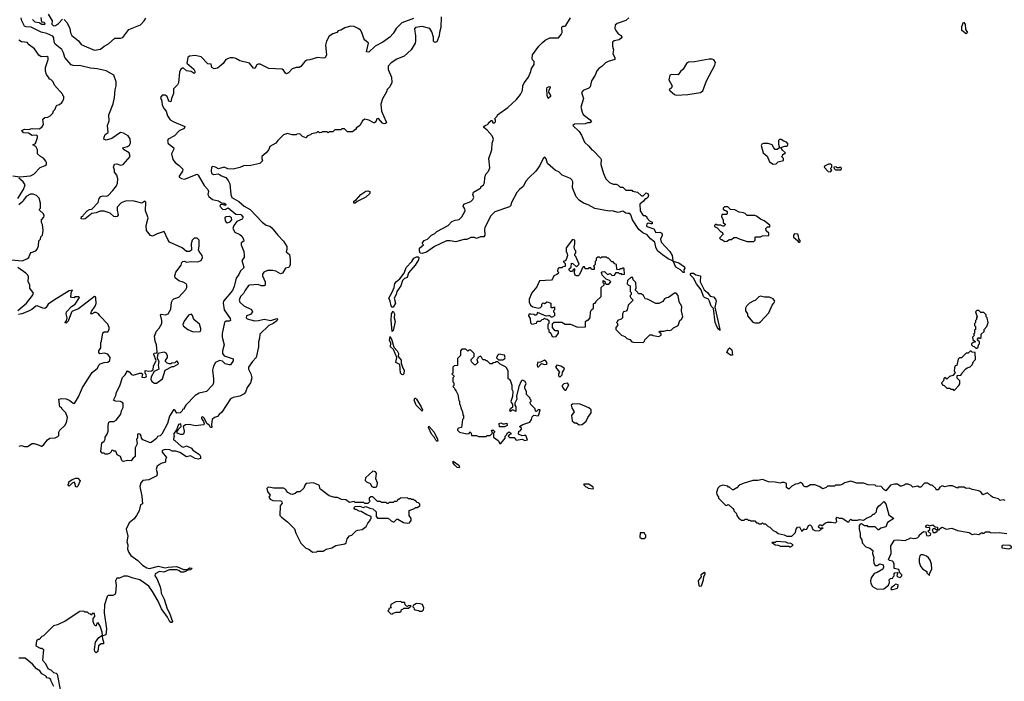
# Model space of a CAD drawing. Extents: x 2386423 to 2568864, y 578392 to 761999.
# Tile 346 of 454: x 2524965 to 2535117, y 646988 to 653806. Entities that reach past the tile are written whole.
import ezdxf

# ---------------------------------------------------------------- set-up
doc = ezdxf.new("R2010")
doc.units = 0

msp = doc.modelspace()

# ---------------------------------------------------------------- linework, layer by layer
at = {"layer": '0CON05XD'}
for points in [[(2527052, 650572), (2527052, 650535), (2527075, 650455), (2527056, 650395), (2527056, 650365), (2527075, 650341), (2527165, 650310), (2527165, 650290), (2527139, 650251), (2527125, 650248), (2527085, 650260), (2527055, 650286), (2527025, 650294), (2526983, 650275), (2526962, 650235), (2526954, 650195), (2526964, 650105), (2526962, 650065), (2526955, 650044), (2526892, 649975), (2526815, 649959), (2526775, 649932), (2526678, 649835), (2526660, 649805), (2526660, 649795), (2526645, 649790), (2526640, 649775), (2526620, 649755), (2526585, 649753), (2526568, 649778), (2526557, 649787), (2526550, 649785), (2526508, 649722), (2526488, 649645), (2526430, 649535), (2526415, 649518), (2526385, 649510), (2526375, 649490), (2526332, 649455), (2526315, 649447), (2526235, 649478), (2526220, 649495), (2526217, 649517), (2526206, 649536), (2526185, 649540), (2526180, 649535), (2526180, 649495), (2526170, 649485), (2526176, 649434), (2526157, 649393), (2526157, 649305), (2526130, 649285), (2526115, 649260), (2526075, 649262), (2526035, 649253), (2526025, 649258), (2526018, 649265), (2526006, 649306), (2525971, 649321), (2525958, 649358), (2525935, 649360), (2525925, 649370), (2525912, 649368), (2525908, 649352), (2525890, 649335), (2525872, 649328), (2525848, 649328), (2525835, 649340), (2525815, 649340), (2525803, 649355), (2525813, 649445), (2525836, 649464), (2525847, 649485), (2525848, 649505), (2525868, 649535), (2525877, 649565), (2525877, 649625), (2525885, 649658), (2525895, 649667), (2525936, 649664), (2525960, 649680), (2526008, 649742), (2526016, 649775), (2526032, 649808), (2526031, 649851), (2526025, 649860), (2526005, 649870), (2525954, 649874), (2525932, 649885), (2525957, 649933), (2525964, 649966), (2525996, 650034), (2526025, 650120), (2526052, 650148), (2526075, 650186), (2526095, 650176), (2526119, 650149), (2526135, 650143), (2526205, 650162), (2526222, 650162), (2526230, 650155), (2526224, 650124), (2526255, 650118), (2526270, 650125), (2526272, 650135), (2526258, 650168), (2526260, 650190), (2526296, 650184), (2526324, 650186), (2526342, 650198), (2526343, 650235), (2526372, 650295), (2526348, 650355), (2526351, 650369), (2526378, 650372), (2526382, 650385), (2526374, 650455), (2526361, 650495), (2526354, 650545), (2526374, 650595), (2526404, 650626), (2526429, 650675), (2526431, 650705), (2526418, 650765), (2526425, 650772), (2526467, 650763), (2526495, 650775), (2526522, 650822), (2526531, 650895), (2526539, 650915), (2526555, 650929), (2526605, 650947), (2526679, 651025), (2526690, 651045), (2526690, 651070), (2526682, 651085), (2526651, 651101), (2526605, 651114), (2526567, 651147), (2526563, 651165), (2526575, 651205), (2526629, 651275), (2526636, 651304), (2526646, 651314), (2526665, 651317), (2526686, 651306), (2526735, 651316), (2526801, 651311), (2526835, 651324), (2526849, 651355), (2526848, 651375), (2526816, 651416), (2526809, 651435), (2526817, 651473), (2526814, 651534), (2526795, 651556), (2526765, 651554), (2526744, 651535), (2526734, 651495), (2526735, 651432), (2526715, 651419), (2526686, 651416), (2526640, 651455), (2526509, 651515), (2526491, 651541), (2526455, 651622), (2526381, 651599), (2526335, 651574), (2526315, 651582), (2526272, 651635), (2526270, 651685), (2526288, 651765), (2526263, 651835), (2526266, 651926), (2526257, 651937), (2526225, 651914), (2526145, 651936), (2526068, 651938), (2526045, 651933), (2526012, 651918), (2525971, 651875), (2525969, 651845), (2525980, 651795), (2525971, 651779), (2525955, 651774), (2525935, 651778), (2525897, 651813), (2525835, 651833), (2525795, 651833), (2525755, 651816), (2525710, 651810), (2525640, 651755), (2525625, 651750), (2525600, 651755), (2525602, 651778), (2525615, 651780), (2525622, 651795), (2525662, 651835), (2525685, 651850), (2525708, 651855), (2525775, 651922), (2525786, 651965), (2525800, 651985), (2525825, 651992), (2525865, 651988), (2525877, 651995), (2525925, 652045), (2525962, 652095), (2525975, 652120), (2525976, 652165), (2525966, 652205), (2525944, 652234), (2525943, 652257), (2525933, 652285), (2525944, 652316), (2525965, 652320), (2526005, 652308), (2526033, 652315), (2526104, 652395), (2526093, 652433), (2526035, 652470), (2526028, 652485), (2526075, 652501), (2526096, 652514), (2526107, 652533), (2526105, 652577), (2526085, 652608), (2526035, 652636), (2526005, 652643), (2525915, 652582), (2525856, 652566), (2525834, 652574), (2525836, 652595), (2525845, 652623), (2525878, 652645), (2525869, 652715), (2525886, 652764), (2525883, 652825), (2525930, 652940), (2525944, 653006), (2525948, 653085), (2525960, 653125), (2525959, 653165), (2525936, 653235), (2525855, 653281), (2525765, 653300), (2525695, 653307), (2525595, 653330), (2525515, 653334), (2525495, 653342), (2525429, 653415), (2525418, 653465), (2525400, 653500), (2525331, 653555), (2525322, 653575), (2525318, 653618), (2525307, 653637), (2525244, 653664), (2525188, 653678), (2525085, 653731), (2525033, 653733), (2525015, 653740), (2524988, 653795), (2524980, 653825)], [(2525097, 653807), (2525120, 653785), (2525167, 653777), (2525195, 653760), (2525225, 653760), (2525227, 653767), (2525218, 653778), (2525192, 653782), (2525188, 653828)], [(2525260, 653865), (2525300, 653795), (2525295, 653760), (2525315, 653743), (2525335, 653748), (2525365, 653768), (2525405, 653812)], [(2525425, 653810), (2525456, 653775), (2525483, 653715), (2525490, 653670), (2525504, 653644), (2525570, 653590), (2525599, 653549), (2525653, 653525), (2525735, 653494), (2525798, 653502), (2525835, 653535), (2525882, 653558), (2525945, 653615), (2526005, 653615), (2526027, 653623), (2526092, 653705), (2526211, 653755), (2526247, 653793), (2526265, 653821)], [(2529025, 653818), (2528904, 653775), (2528846, 653714), (2528816, 653665), (2528780, 653625), (2528709, 653575), (2528630, 653535), (2528565, 653473), (2528540, 653475), (2528560, 653565), (2528535, 653590), (2528524, 653594), (2528512, 653612), (2528494, 653675), (2528478, 653698), (2528455, 653715), (2528415, 653735), (2528375, 653738), (2528317, 653723), (2528275, 653700), (2528248, 653692), (2528236, 653674), (2528195, 653662), (2528157, 653635), (2528128, 653585), (2528117, 653545), (2528127, 653445), (2528115, 653414), (2528095, 653410), (2528035, 653415), (2527958, 653392), (2527925, 653389), (2527904, 653375), (2527865, 653324), (2527846, 653314), (2527814, 653314), (2527775, 653300), (2527735, 653258), (2527715, 653248), (2527704, 653254), (2527686, 653285), (2527670, 653295), (2527535, 653303), (2527445, 653347), (2527425, 653347), (2527410, 653340), (2527388, 653302), (2527375, 653308), (2527335, 653360), (2527235, 653382), (2527195, 653405), (2527165, 653414), (2527136, 653414), (2527092, 653395), (2527062, 653355), (2527021, 653319), (2527005, 653308), (2526971, 653301), (2526947, 653315), (2526938, 653348), (2526905, 653352), (2526835, 653424), (2526775, 653436), (2526715, 653431), (2526697, 653415), (2526690, 653360), (2526760, 653295), (2526772, 653275), (2526772, 653258), (2526765, 653252), (2526732, 653272), (2526685, 653281), (2526655, 653306), (2526645, 653308), (2526625, 653296), (2526614, 653265), (2526602, 653155), (2526592, 653135), (2526551, 653095), (2526552, 653045), (2526529, 652995), (2526525, 652960), (2526502, 652965), (2526487, 653015), (2526465, 653029), (2526435, 653027), (2526416, 653005), (2526429, 652965), (2526434, 652925), (2526456, 652886), (2526474, 652864), (2526488, 652815), (2526518, 652775), (2526553, 652753), (2526667, 652705), (2526661, 652685), (2526609, 652661), (2526560, 652610), (2526496, 652575), (2526488, 652555), (2526495, 652532), (2526554, 652485), (2526552, 652465), (2526529, 652425), (2526543, 652365), (2526569, 652335), (2526611, 652305), (2526646, 652265), (2526645, 652245), (2526610, 652195), (2526610, 652185), (2526635, 652169), (2526666, 652164), (2526795, 652214), (2526806, 652205), (2526868, 652098), (2526906, 652055), (2526912, 652035), (2526906, 652005), (2526915, 651983), (2526954, 651954), (2527015, 651940), (2527045, 651918), (2527075, 651916), (2527090, 651905), (2527087, 651893), (2527055, 651902), (2527033, 651897), (2527028, 651885), (2527055, 651852), (2527085, 651849), (2527115, 651868), (2527193, 651803), (2527245, 651797), (2527266, 651775), (2527267, 651763), (2527259, 651751), (2527204, 651726), (2527173, 651685), (2527164, 651655), (2527185, 651618), (2527235, 651593), (2527256, 651575), (2527274, 651545), (2527277, 651525), (2527250, 651505), (2527247, 651485), (2527277, 651417), (2527281, 651375), (2527280, 651355), (2527257, 651325), (2527277, 651255), (2527273, 651245), (2527243, 651217), (2527225, 651180), (2527197, 651143), (2527176, 651056), (2527159, 651015), (2527066, 650904), (2527063, 650885), (2527073, 650815), (2527135, 650728), (2527138, 650705), (2527125, 650698), (2527095, 650700), (2527076, 650685), (2527052, 650572)], [(2529310, 653835), (2529308, 653725), (2529292, 653675), (2529289, 653641), (2529265, 653578), (2529245, 653571), (2529231, 653585), (2529230, 653625), (2529215, 653680), (2529193, 653715), (2529115, 653736), (2529045, 653726), (2529037, 653713), (2529039, 653685), (2529046, 653645), (2529046, 653584), (2529042, 653565), (2529002, 653495), (2528928, 653432), (2528852, 653398), (2528795, 653362), (2528763, 653327), (2528763, 653293), (2528800, 653215), (2528802, 653158), (2528780, 653115), (2528753, 653087), (2528747, 653063), (2528705, 652990), (2528690, 652935), (2528694, 652865), (2528744, 652755), (2528746, 652744), (2528738, 652735), (2528722, 652732), (2528705, 652740), (2528665, 652787), (2528647, 652783), (2528637, 652753), (2528625, 652742), (2528615, 652742), (2528565, 652770), (2528525, 652780), (2528498, 652765), (2528473, 652717), (2528437, 652693), (2528426, 652674), (2528395, 652650), (2528345, 652650), (2528315, 652680), (2528285, 652680), (2528275, 652670), (2528215, 652670), (2528195, 652650), (2528155, 652650), (2528145, 652642), (2528135, 652650), (2528085, 652650), (2528077, 652643), (2528055, 652640), (2528045, 652650), (2528035, 652650), (2528025, 652640), (2527975, 652630), (2527965, 652620), (2527932, 652608), (2527915, 652590), (2527882, 652602), (2527855, 652630), (2527823, 652627), (2527815, 652620), (2527775, 652620), (2527725, 652632), (2527697, 652623), (2527685, 652620), (2527625, 652560), (2527606, 652534), (2527545, 652500), (2527535, 652470), (2527506, 652434), (2527462, 652398), (2527460, 652375), (2527467, 652353), (2527440, 652325), (2527348, 652302), (2527271, 652299), (2527236, 652284), (2527165, 652267), (2527111, 652271), (2527075, 652288), (2527015, 652270), (2526985, 652288), (2526958, 652292), (2526942, 652285), (2526938, 652245), (2526944, 652224), (2526965, 652210), (2527015, 652218), (2527045, 652198), (2527089, 652179), (2527115, 652150), (2527132, 652115), (2527141, 652005), (2527152, 651975), (2527224, 651934), (2527278, 651885), (2527341, 651851), (2527465, 651719), (2527505, 651689), (2527545, 651677), (2527565, 651663), (2527625, 651587), (2527684, 651525), (2527718, 651468), (2527721, 651439), (2527712, 651415), (2527746, 651386), (2527754, 651335), (2527754, 651285), (2527748, 651262), (2527735, 651252), (2527706, 651244), (2527676, 651194), (2527655, 651186), (2527605, 651214), (2527575, 651220), (2527520, 651220), (2527482, 651205), (2527469, 651185), (2527468, 651168), (2527497, 651105), (2527495, 651072), (2527485, 651062), (2527454, 651064), (2527425, 651077), (2527335, 651072), (2527325, 651068), (2527285, 651012), (2527274, 650985), (2527242, 650955), (2527229, 650915), (2527234, 650894), (2527275, 650857), (2527355, 650818), (2527367, 650797), (2527345, 650768), (2527302, 650755), (2527300, 650735), (2527312, 650725), (2527385, 650704), (2527426, 650706), (2527485, 650720), (2527555, 650706), (2527616, 650726), (2527622, 650715), (2527615, 650702), (2527578, 650675), (2527534, 650655), (2527441, 650565), (2527438, 650525), (2527426, 650485), (2527429, 650435), (2527404, 650326), (2527366, 650285), (2527323, 650225), (2527323, 650205), (2527349, 650155), (2527359, 650115), (2527346, 650064), (2527312, 650015), (2527294, 649966), (2527280, 649950), (2527235, 649927), (2527165, 649914), (2527140, 649900), (2527050, 649760), (2527021, 649739), (2527003, 649717), (2526975, 649707), (2526950, 649685), (2526942, 649635), (2526945, 649602), (2526934, 649604), (2526922, 649625), (2526894, 649644), (2526872, 649695), (2526855, 649712), (2526841, 649709), (2526838, 649695), (2526860, 649665), (2526868, 649645), (2526865, 649630), (2526775, 649622), (2526715, 649633), (2526675, 649632), (2526650, 649615), (2526662, 649565), (2526657, 649543), (2526647, 649533), (2526625, 649532), (2526590, 649545), (2526590, 649565), (2526600, 649575), (2526602, 649588), (2526630, 649615), (2526625, 649640), (2526604, 649636)], [(2531469, 651549), (2531435, 651588), (2531391, 651611), (2531348, 651645), (2531284, 651744), (2531267, 651795), (2531255, 651810), (2531235, 651808), (2531215, 651813), (2531185, 651834), (2531135, 651821), (2531075, 651836), (2531044, 651834), (2530895, 651860), (2530825, 651900), (2530778, 651915), (2530732, 651945), (2530702, 651982), (2530664, 652075), (2530668, 652135), (2530658, 652155), (2530645, 652168), (2530560, 652205), (2530525, 652238), (2530491, 652251), (2530408, 652325), (2530392, 652372), (2530378, 652388), (2530362, 652375), (2530328, 652302), (2530287, 652245), (2530213, 652175), (2530186, 652144), (2530155, 652088), (2530117, 652055), (2530091, 652025), (2530033, 651915), (2530028, 651892), (2530015, 651878), (2529865, 651826), (2529822, 651785), (2529762, 651665), (2529758, 651645), (2529762, 651585), (2529752, 651568), (2529715, 651568), (2529675, 651552), (2529655, 651560), (2529615, 651560), (2529575, 651542), (2529545, 651542), (2529463, 651517), (2529405, 651527), (2529365, 651526), (2529242, 651468), (2529160, 651410), (2529115, 651397), (2529095, 651399), (2529086, 651425), (2529088, 651452), (2529130, 651485), (2529120, 651495), (2529120, 651505), (2529135, 651530), (2529170, 651545), (2529210, 651585), (2529245, 651602), (2529266, 651624), (2529383, 651687), (2529420, 651725), (2529455, 651742), (2529495, 651748), (2529524, 651776), (2529557, 651835), (2529556, 651856), (2529538, 651885), (2529544, 651906), (2529616, 651934), (2529636, 651954), (2529648, 651975), (2529638, 652005), (2529645, 652030), (2529710, 652065), (2529720, 652075), (2529720, 652085), (2529748, 652105), (2529756, 652124), (2529761, 652179), (2529773, 652215), (2529798, 652245), (2529812, 652278), (2529802, 652375), (2529832, 652465), (2529838, 652535), (2529850, 652575), (2529838, 652608), (2529785, 652668), (2529750, 652695), (2529750, 652705), (2529763, 652717), (2529795, 652730), (2529800, 652745), (2529825, 652768), (2529838, 652768), (2529843, 652743), (2529860, 652745), (2529870, 652755), (2529870, 652775), (2529860, 652785), (2529888, 652812), (2529892, 652825), (2529999, 652901), (2530086, 652984), (2530128, 653035), (2530148, 653075), (2530152, 653125), (2530168, 653155), (2530212, 653215), (2530236, 653274), (2530242, 653305), (2530268, 653345), (2530270, 653375), (2530253, 653393), (2530248, 653408), (2530252, 653445), (2530318, 653535), (2530355, 653572), (2530384, 653596), (2530431, 653619), (2530520, 653620), (2530549, 653655), (2530560, 653675), (2530555, 653730), (2530565, 653738), (2530585, 653738), (2530595, 653747), (2530645, 653824)], [(2531246, 653824), (2531215, 653798), (2531125, 653768), (2531105, 653750), (2531102, 653715), (2531110, 653695), (2531135, 653662), (2531165, 653642), (2531172, 653625), (2531168, 653615), (2531145, 653600), (2531095, 653590), (2531079, 653575), (2531076, 653535), (2531087, 653495), (2531080, 653455), (2531103, 653415), (2531102, 653395), (2531034, 653376), (2531005, 653362), (2530966, 653324), (2530935, 653302), (2530915, 653280), (2530897, 653233), (2530862, 653175), (2530848, 653115), (2530835, 653102), (2530775, 653077), (2530758, 653055), (2530778, 652995), (2530752, 652905), (2530763, 652853), (2530775, 652830), (2530846, 652776), (2530860, 652755), (2530845, 652742), (2530818, 652742), (2530795, 652732), (2530685, 652728), (2530670, 652715), (2530732, 652655), (2530757, 652617), (2530788, 652545), (2530833, 652503), (2530864, 652464), (2530877, 652457), (2530955, 652380), (2530962, 652365), (2530957, 652315), (2530985, 652220), (2531010, 652165), (2531045, 652130), (2531083, 652113), (2531115, 652110), (2531135, 652100), (2531155, 652080), (2531185, 652080), (2531215, 652050), (2531275, 652050), (2531285, 652040), (2531335, 652030), (2531375, 651992), (2531395, 651990), (2531425, 652023), (2531443, 652015), (2531447, 651995), (2531440, 651975), (2531425, 651960), (2531415, 651960), (2531398, 651935), (2531360, 651905), (2531362, 651835), (2531395, 651790), (2531415, 651790), (2531430, 651775), (2531430, 651765), (2531460, 651735), (2531485, 651720), (2531485, 651702), (2531471, 651701), (2531445, 651710), (2531431, 651699), (2531428, 651685), (2531432, 651675), (2531505, 651652), (2531525, 651612), (2531567, 651617), (2531585, 651606), (2531588, 651582), (2531573, 651545), (2531580, 651515), (2531668, 651418), (2531691, 651375), (2531700, 651325), (2531695, 651321), (2531653, 651343), (2531592, 651382), (2531543, 651423), (2531523, 651463), (2531515, 651515), (2531469, 651549)], [(2534725, 653661), (2534678, 653695), (2534678, 653735), (2534695, 653780), (2534715, 653760), (2534716, 653705), (2534736, 653675), (2534725, 653661)], [(2524895, 652198), (2524965, 652186), (2525075, 652198), (2525110, 652215), (2525175, 652282), (2525227, 652303), (2525240, 652315), (2525242, 652335), (2525235, 652350), (2525209, 652379), (2525180, 652395), (2525150, 652425), (2525148, 652465), (2525130, 652500), (2525100, 652515), (2525128, 652532), (2525149, 652591), (2525149, 652609), (2525136, 652616), (2525095, 652614), (2525055, 652636), (2525005, 652640), (2524986, 652665), (2525015, 652679), (2525055, 652674), (2525095, 652684), (2525165, 652681), (2525195, 652698), (2525210, 652725), (2525205, 652780), (2525225, 652798), (2525255, 652802), (2525280, 652815), (2525307, 652843), (2525313, 652867), (2525330, 652885), (2525340, 652915), (2525353, 652927), (2525377, 652933), (2525398, 652952), (2525410, 652965), (2525420, 652995), (2525420, 653015), (2525410, 653025), (2525410, 653035), (2525325, 653130), (2525310, 653165), (2525285, 653190), (2525270, 653195), (2525270, 653205), (2525243, 653243), (2525232, 653275), (2525232, 653315), (2525257, 653395), (2525257, 653417), (2525245, 653428), (2525185, 653422), (2525161, 653441), (2525143, 653473), (2525116, 653506), (2525054, 653554), (2525045, 653570), (2524985, 653578), (2524957, 653597)], [(2531735, 653030), (2531855, 653035), (2531983, 653057), (2532008, 653072), (2532047, 653175), (2532133, 653337), (2532138, 653365), (2532123, 653393), (2532105, 653401), (2532075, 653401), (2531922, 653372), (2531861, 653369), (2531840, 653355), (2531805, 653297), (2531777, 653273), (2531755, 653237), (2531685, 653240), (2531670, 653235), (2531658, 653185), (2531692, 653125), (2531686, 653104), (2531660, 653085), (2531672, 653072), (2531716, 653036), (2531735, 653030)], [(2530415, 652994), (2530404, 653025), (2530399, 653095), (2530405, 653109), (2530425, 653118), (2530433, 653115), (2530434, 653105), (2530420, 653080), (2530418, 653058), (2530439, 653025), (2530439, 653015), (2530415, 652994)], [(2532735, 652318), (2532765, 652322), (2532785, 652340), (2532840, 652355), (2532840, 652375), (2532820, 652395), (2532830, 652405), (2532832, 652418), (2532860, 652435), (2532831, 652461), (2532812, 652488), (2532855, 652502), (2532877, 652503), (2532890, 652525), (2532870, 652545), (2532843, 652553), (2532815, 652572), (2532798, 652572), (2532788, 652562), (2532788, 652525), (2532800, 652485), (2532775, 652470), (2532755, 652470), (2532740, 652485), (2532725, 652518), (2532682, 652532), (2532635, 652532), (2532617, 652523), (2532611, 652509), (2532630, 652435), (2532671, 652401), (2532695, 652342), (2532735, 652318)], [(2533325, 652240), (2533340, 652255), (2533330, 652265), (2533330, 652275), (2533340, 652285), (2533338, 652308), (2533327, 652317), (2533305, 652318), (2533262, 652298), (2533260, 652285), (2533302, 652242), (2533325, 652240)], [(2533435, 652260), (2533440, 652275), (2533425, 652290), (2533415, 652280), (2533395, 652280), (2533385, 652290), (2533360, 652285), (2533362, 652272), (2533375, 652260), (2533435, 652260)], [(2524946, 651964), (2525003, 652055), (2525020, 652105), (2525000, 652135), (2524955, 652172)], [(2524875, 651332), (2524995, 651320), (2525046, 651344), (2525058, 651355), (2525072, 651395), (2525084, 651406), (2525130, 651425), (2525145, 651440), (2525160, 651475), (2525163, 651527), (2525180, 651545), (2525183, 651567), (2525200, 651585), (2525208, 651635), (2525200, 651695), (2525190, 651715), (2525190, 651745), (2525215, 651770), (2525218, 651785), (2525210, 651805), (2525170, 651845), (2525170, 651855), (2525180, 651865), (2525180, 651915), (2525167, 651967), (2525140, 651995), (2525105, 652008), (2525075, 652008), (2525032, 651985), (2525003, 651945), (2524999, 651931), (2524955, 651898)], [(2528425, 651914), (2528410, 651915), (2528409, 651935), (2528437, 651953), (2528482, 652005), (2528535, 652039), (2528555, 652044), (2528575, 652035), (2528574, 652015), (2528535, 651979), (2528446, 651934), (2528425, 651914)], [(2532535, 651520), (2532550, 651535), (2532550, 651565), (2532555, 651570), (2532605, 651570), (2532625, 651578), (2532688, 651582), (2532690, 651605), (2532662, 651632), (2532660, 651655), (2532675, 651670), (2532698, 651672), (2532698, 651688), (2532640, 651735), (2532605, 651750), (2532562, 651782), (2532545, 651788), (2532465, 651790), (2532445, 651810), (2532427, 651817), (2532383, 651823), (2532337, 651847), (2532295, 651850), (2532267, 651877), (2532232, 651878), (2532220, 651865), (2532220, 651855), (2532232, 651842), (2532245, 651840), (2532258, 651828), (2532260, 651805), (2532255, 651800), (2532205, 651800), (2532200, 651775), (2532220, 651745), (2532220, 651715), (2532238, 651698), (2532238, 651692), (2532225, 651680), (2532215, 651680), (2532195, 651690), (2532155, 651690), (2532142, 651698), (2532130, 651685), (2532130, 651675), (2532155, 651660), (2532195, 651620), (2532205, 651620), (2532220, 651595), (2532180, 651555), (2532195, 651540), (2532205, 651540), (2532235, 651522), (2532257, 651523), (2532285, 651540), (2532305, 651540), (2532328, 651562), (2532355, 651562), (2532385, 651547), (2532465, 651522), (2532535, 651520)], [(2527105, 651713), (2527136, 651724), (2527152, 651745), (2527148, 651765), (2527127, 651777), (2527095, 651776), (2527081, 651765), (2527084, 651734), (2527095, 651718), (2527105, 651713)], [(2533005, 651512), (2533012, 651518), (2533012, 651532), (2532998, 651548), (2532996, 651576), (2532988, 651595), (2532955, 651598), (2532944, 651586), (2532943, 651565), (2532985, 651530), (2532995, 651512), (2533005, 651512)], [(2530465, 650538), (2530495, 650542), (2530520, 650575), (2530520, 650595), (2530515, 650600), (2530485, 650600), (2530460, 650635), (2530460, 650675), (2530475, 650690), (2530555, 650690), (2530588, 650668), (2530645, 650669), (2530715, 650637), (2530798, 650642), (2530800, 650695), (2530815, 650710), (2530825, 650710), (2530847, 650733), (2530850, 650795), (2530860, 650815), (2530880, 650835), (2530882, 650878), (2530895, 650890), (2530905, 650890), (2530910, 650905), (2530960, 650955), (2530960, 651045), (2530990, 651075), (2530990, 651085), (2530980, 651095), (2530982, 651118), (2530998, 651108), (2531002, 651092), (2531015, 651080), (2531038, 651082), (2531060, 651105), (2531048, 651118), (2531012, 651132), (2530970, 651175), (2530970, 651185), (2530960, 651195), (2530972, 651208), (2530995, 651210), (2531025, 651180), (2531055, 651190), (2531075, 651170), (2531098, 651172), (2531115, 651200), (2531135, 651200), (2531145, 651190), (2531165, 651190), (2531175, 651180), (2531200, 651185), (2531198, 651238), (2531185, 651250), (2531175, 651240), (2531155, 651240), (2531145, 651230), (2531122, 651232), (2531120, 651285), (2531102, 651292), (2531085, 651310), (2531072, 651312), (2531035, 651350), (2531025, 651350), (2531015, 651360), (2530965, 651360), (2530955, 651350), (2530945, 651360), (2530925, 651360), (2530910, 651345), (2530910, 651325), (2530900, 651315), (2530900, 651285), (2530880, 651265), (2530890, 651255), (2530888, 651232), (2530862, 651232), (2530855, 651250), (2530835, 651250), (2530825, 651240), (2530795, 651240), (2530788, 651258), (2530775, 651260), (2530763, 651247), (2530752, 651208), (2530734, 651176), (2530723, 651167), (2530705, 651167), (2530692, 651175), (2530687, 651195), (2530688, 651238), (2530672, 651228), (2530665, 651210), (2530645, 651210), (2530630, 651225), (2530632, 651238), (2530650, 651255), (2530653, 651297), (2530670, 651295), (2530705, 651260), (2530732, 651288), (2530700, 651365), (2530690, 651375), (2530690, 651395), (2530700, 651405), (2530700, 651425), (2530690, 651435), (2530682, 651465), (2530690, 651495), (2530690, 651535), (2530665, 651540), (2530600, 651455), (2530600, 651415), (2530607, 651407), (2530612, 651375), (2530600, 651335), (2530588, 651322), (2530570, 651315), (2530590, 651295), (2530588, 651262), (2530565, 651260), (2530555, 651250), (2530525, 651250), (2530512, 651238), (2530510, 651215), (2530520, 651205), (2530518, 651192), (2530505, 651180), (2530472, 651168), (2530460, 651135), (2530448, 651122), (2530324, 651116), (2530297, 651053), (2530245, 650990), (2530218, 650925), (2530218, 650895), (2530233, 650863), (2530255, 650848), (2530317, 650833), (2530335, 650840), (2530350, 650855), (2530350, 650875), (2530362, 650888), (2530375, 650880), (2530405, 650898), (2530440, 650885), (2530440, 650845), (2530445, 650840), (2530465, 650840), (2530478, 650848), (2530480, 650815), (2530470, 650805), (2530470, 650795), (2530480, 650785), (2530480, 650755), (2530455, 650740), (2530445, 650740), (2530425, 650760), (2530417, 650753), (2530395, 650752), (2530305, 650788), (2530295, 650760), (2530275, 650760), (2530267, 650767), (2530235, 650772), (2530215, 650770), (2530212, 650755), (2530227, 650727), (2530233, 650683), (2530245, 650670), (2530295, 650680), (2530302, 650698), (2530335, 650700), (2530352, 650718), (2530365, 650720), (2530375, 650730), (2530383, 650723), (2530405, 650720), (2530420, 650705), (2530420, 650675), (2530410, 650665), (2530410, 650625), (2530420, 650615), (2530422, 650592), (2530440, 650575), (2530455, 650542), (2530465, 650538)], [(2528815, 650843), (2528805, 650843), (2528795, 650857), (2528786, 650906), (2528771, 650935), (2528805, 650998), (2528825, 651048), (2528833, 651087), (2528851, 651109), (2528886, 651134), (2528929, 651195), (2528949, 651251), (2529008, 651315), (2529030, 651350), (2529055, 651361), (2529075, 651362), (2529080, 651355), (2529078, 651332), (2529042, 651278), (2528975, 651196), (2528959, 651151), (2528932, 651138), (2528913, 651117), (2528896, 651065), (2528852, 651005), (2528846, 650974), (2528827, 650935), (2528839, 650885), (2528815, 650843)], [(2531805, 651201), (2531777, 651227), (2531732, 651255), (2531702, 651318), (2531760, 651300), (2531820, 651260), (2531824, 651245), (2531813, 651227), (2531815, 651202), (2531805, 651201)], [(2524945, 650810), (2525034, 650886), (2525098, 650965), (2525107, 650987), (2525068, 651038), (2525068, 651075), (2525052, 651105), (2525057, 651157), (2525050, 651175), (2525030, 651195), (2524945, 651251)], [(2532185, 650604), (2532183, 650613), (2532175, 650613), (2532155, 650639), (2532135, 650686), (2532119, 650829), (2532095, 650855), (2532079, 650905), (2532066, 650926), (2532025, 650943), (2532014, 650955), (2531992, 651022), (2531944, 651085), (2531913, 651143), (2531883, 651175), (2531882, 651185), (2531890, 651195), (2531912, 651195), (2531938, 651178), (2531984, 651165), (2531982, 651105), (2532021, 651021), (2532056, 650996), (2532085, 650956), (2532120, 650950), (2532141, 650925), (2532145, 650905), (2532132, 650842), (2532183, 650613), (2532185, 650604)], [(2531395, 650480), (2531408, 650492), (2531412, 650508), (2531463, 650557), (2531485, 650560), (2531495, 650550), (2531555, 650540), (2531580, 650555), (2531578, 650568), (2531560, 650585), (2531562, 650598), (2531605, 650598), (2531645, 650608), (2531667, 650603), (2531685, 650610), (2531705, 650630), (2531756, 650654), (2531772, 650705), (2531789, 650721), (2531802, 650745), (2531788, 650805), (2531792, 650852), (2531765, 650900), (2531754, 650965), (2531735, 650988), (2531715, 650988), (2531655, 650943), (2531635, 650940), (2531615, 650928), (2531595, 650902), (2531555, 650882), (2531523, 650883), (2531437, 650927), (2531415, 650930), (2531395, 650970), (2531385, 650970), (2531375, 650980), (2531345, 650980), (2531340, 650995), (2531312, 651022), (2531320, 651035), (2531317, 651097), (2531290, 651125), (2531288, 651148), (2531265, 651150), (2531232, 651118), (2531230, 651085), (2531242, 651072), (2531260, 651065), (2531260, 651005), (2531270, 650995), (2531270, 650975), (2531260, 650965), (2531260, 650955), (2531265, 650940), (2531290, 650915), (2531240, 650865), (2531230, 650815), (2531217, 650803), (2531190, 650795), (2531182, 650775), (2531180, 650735), (2531165, 650720), (2531130, 650705), (2531130, 650695), (2531120, 650685), (2531130, 650675), (2531130, 650655), (2531110, 650635), (2531110, 650615), (2531170, 650555), (2531205, 650540), (2531225, 650520), (2531255, 650510), (2531278, 650488), (2531295, 650482), (2531395, 650480)], [(2524959, 649411), (2524985, 649417), (2525015, 649407), (2525045, 649408), (2525095, 649438), (2525115, 649438), (2525165, 649422), (2525185, 649410), (2525195, 649412), (2525215, 649428), (2525252, 649478), (2525275, 649493), (2525332, 649498), (2525358, 649512), (2525368, 649522), (2525368, 649555), (2525378, 649575), (2525432, 649625), (2525448, 649655), (2525458, 649705), (2525440, 649755), (2525400, 649795), (2525400, 649805), (2525380, 649815), (2525370, 649895), (2525395, 649902), (2525445, 649898), (2525481, 649881), (2525515, 649854), (2525529, 649851), (2525571, 649919), (2525614, 650016), (2525711, 650169), (2525766, 650214), (2525780, 650245), (2525795, 650260), (2525835, 650272), (2525875, 650277), (2525896, 650294), (2525897, 650325), (2525875, 650358), (2525835, 650368), (2525792, 650362), (2525780, 650375), (2525780, 650395), (2525800, 650425), (2525800, 650475), (2525810, 650495), (2525822, 650578), (2525835, 650590), (2525875, 650590), (2525888, 650615), (2525888, 650635), (2525875, 650670), (2525793, 650753), (2525776, 650776), (2525755, 650788), (2525735, 650790), (2525705, 650770), (2525700, 650775), (2525705, 650800), (2525744, 650855), (2525753, 650883), (2525749, 650939), (2525745, 650950), (2525735, 650952), (2525572, 650825), (2525508, 650802), (2525499, 650791), (2525465, 650698), (2525445, 650680), (2525432, 650682), (2525448, 650702), (2525454, 650735), (2525443, 650775), (2525448, 650795), (2525500, 650850), (2525538, 650875), (2525580, 650945), (2525575, 650950), (2525535, 650950), (2525525, 650940), (2525500, 650945), (2525492, 650955), (2525500, 651005), (2525510, 651015), (2525505, 651020), (2525475, 651012), (2525315, 650914), (2525260, 650875), (2525239, 650841), (2525225, 650831), (2525203, 650833), (2525146, 650856), (2525130, 650855), (2525089, 650821), (2525050, 650800), (2524986, 650774), (2524952, 650768)], [(2532585, 650682), (2532605, 650692), (2532688, 650785), (2532722, 650865), (2532742, 650885), (2532750, 650905), (2532735, 650930), (2532695, 650948), (2532645, 650948), (2532604, 650956), (2532585, 650950), (2532548, 650912), (2532535, 650910), (2532490, 650885), (2532460, 650855), (2532450, 650835), (2532450, 650805), (2532470, 650775), (2532470, 650755), (2532525, 650690), (2532545, 650682), (2532585, 650682)], [(2526755, 650590), (2526825, 650594), (2526833, 650605), (2526834, 650625), (2526818, 650668), (2526760, 650715), (2526747, 650757), (2526735, 650770), (2526705, 650762), (2526660, 650700), (2526646, 650665), (2526651, 650651), (2526697, 650615), (2526755, 650590)], [(2528805, 650593), (2528795, 650705), (2528799, 650775), (2528815, 650803), (2528831, 650775), (2528825, 650735), (2528835, 650695), (2528815, 650603), (2528805, 650593)], [(2534835, 650420), (2534848, 650432), (2534850, 650455), (2534860, 650465), (2534860, 650485), (2534842, 650502), (2534840, 650515), (2534855, 650530), (2534865, 650520), (2534878, 650532), (2534880, 650565), (2534908, 650592), (2534910, 650615), (2534937, 650643), (2534950, 650685), (2534940, 650735), (2534930, 650745), (2534930, 650765), (2534905, 650790), (2534875, 650790), (2534855, 650810), (2534835, 650810), (2534820, 650795), (2534838, 650745), (2534830, 650735), (2534830, 650715), (2534820, 650705), (2534820, 650685), (2534810, 650675), (2534810, 650655), (2534820, 650645), (2534820, 650615), (2534810, 650605), (2534810, 650575), (2534800, 650565), (2534810, 650555), (2534790, 650535), (2534792, 650512), (2534820, 650485), (2534795, 650480), (2534780, 650465), (2534780, 650455), (2534792, 650442), (2534808, 650438), (2534825, 650420), (2534835, 650420)], [(2528915, 650148), (2528905, 650149), (2528892, 650165), (2528884, 650254), (2528843, 650275), (2528854, 650325), (2528818, 650408), (2528790, 650435), (2528792, 650472), (2528777, 650505), (2528785, 650540), (2528803, 650505), (2528822, 650432), (2528857, 650395), (2528870, 650365), (2528868, 650335), (2528898, 650298), (2528898, 650265), (2528911, 650225), (2528930, 650195), (2528925, 650157), (2528915, 650148)], [(2526375, 650061), (2526438, 650105), (2526464, 650196), (2526538, 650232), (2526555, 650232), (2526602, 650258), (2526600, 650275), (2526585, 650290), (2526565, 650270), (2526535, 650268), (2526522, 650258), (2526505, 650258), (2526485, 650267), (2526469, 650285), (2526469, 650295), (2526490, 650325), (2526490, 650345), (2526475, 650370), (2526455, 650379), (2526390, 650365), (2526382, 650322), (2526398, 650285), (2526393, 650245), (2526400, 650205), (2526350, 650180), (2526319, 650125), (2526317, 650103), (2526328, 650078), (2526355, 650061), (2526375, 650061)], [(2529925, 649440), (2529970, 649495), (2529970, 649515), (2529988, 649532), (2529990, 649545), (2530012, 649558), (2530030, 649545), (2530030, 649535), (2530012, 649528), (2530000, 649515), (2530015, 649500), (2530062, 649502), (2530085, 649472), (2530145, 649483), (2530175, 649468), (2530200, 649475), (2530185, 649520), (2530165, 649522), (2530145, 649517), (2530108, 649535), (2530110, 649565), (2530125, 649570), (2530138, 649585), (2530138, 649595), (2530120, 649615), (2530154, 649636), (2530225, 649657), (2530243, 649685), (2530250, 649715), (2530265, 649730), (2530310, 649725), (2530317, 649733), (2530330, 649785), (2530315, 649790), (2530295, 649770), (2530282, 649772), (2530280, 649795), (2530233, 649843), (2530230, 649865), (2530240, 649875), (2530240, 649885), (2530230, 649895), (2530230, 649905), (2530190, 649945), (2530190, 649975), (2530172, 650005), (2530173, 650027), (2530187, 650057), (2530175, 650080), (2530145, 650090), (2530135, 650080), (2530112, 650025), (2530087, 649925), (2530090, 649895), (2530070, 649855), (2530070, 649835), (2530082, 649815), (2530080, 649770), (2530055, 649782), (2530038, 649782), (2530025, 649770), (2530020, 649775), (2530025, 649800), (2530050, 649815), (2530050, 649845), (2530035, 649860), (2530033, 649875), (2530048, 649925), (2530052, 649975), (2530043, 649995), (2530042, 650035), (2530027, 650087), (2530018, 650098), (2530000, 650105), (2530000, 650185), (2529988, 650215), (2529975, 650228), (2529920, 650255), (2529895, 650280), (2529875, 650280), (2529867, 650273), (2529845, 650270), (2529835, 650260), (2529815, 650260), (2529785, 650290), (2529775, 650290), (2529765, 650300), (2529742, 650302), (2529727, 650327), (2529715, 650340), (2529690, 650325), (2529690, 650315), (2529680, 650305), (2529690, 650275), (2529665, 650250), (2529655, 650250), (2529625, 650280), (2529620, 650295), (2529620, 650305), (2529650, 650335), (2529650, 650365), (2529615, 650400), (2529595, 650400), (2529585, 650390), (2529565, 650410), (2529525, 650410), (2529510, 650395), (2529510, 650345), (2529480, 650315), (2529478, 650242), (2529445, 650240), (2529430, 650225), (2529430, 650165), (2529420, 650155), (2529440, 650135), (2529440, 650125), (2529430, 650115), (2529430, 650075), (2529440, 650065), (2529440, 650035), (2529430, 650025), (2529448, 650008), (2529450, 649995), (2529467, 649977), (2529482, 649942), (2529493, 649883), (2529500, 649875), (2529500, 649845), (2529507, 649837), (2529512, 649805), (2529530, 649765), (2529533, 649733), (2529540, 649725), (2529540, 649695), (2529532, 649685), (2529520, 649605), (2529490, 649595), (2529480, 649585), (2529480, 649575), (2529500, 649555), (2529575, 649540), (2529598, 649542), (2529605, 649560), (2529620, 649545), (2529625, 649520), (2529675, 649520), (2529695, 649510), (2529775, 649510), (2529785, 649520), (2529815, 649520), (2529828, 649532), (2529840, 649545), (2529830, 649575), (2529845, 649580), (2529860, 649565), (2529860, 649555), (2529850, 649545), (2529850, 649505), (2529898, 649468), (2529915, 649440), (2529925, 649440)], [(2529902, 650302), (2529945, 650302), (2529966, 650314), (2529972, 650325), (2529965, 650348), (2529905, 650358), (2529890, 650345), (2529883, 650323), (2529902, 650302)], [(2532295, 650349), (2532256, 650375), (2532273, 650415), (2532285, 650423), (2532308, 650405), (2532315, 650350), (2532295, 650349)], [(2534605, 649990), (2534650, 650035), (2534658, 650055), (2534660, 650085), (2534632, 650112), (2534632, 650138), (2534668, 650142), (2534680, 650155), (2534682, 650168), (2534722, 650208), (2534735, 650220), (2534765, 650230), (2534785, 650250), (2534800, 650285), (2534820, 650305), (2534818, 650378), (2534785, 650380), (2534775, 650390), (2534765, 650390), (2534745, 650370), (2534725, 650370), (2534677, 650323), (2534655, 650320), (2534643, 650307), (2534628, 650242), (2534612, 650238), (2534603, 650217), (2534600, 650185), (2534610, 650175), (2534608, 650162), (2534585, 650140), (2534552, 650128), (2534525, 650100), (2534505, 650120), (2534492, 650108), (2534490, 650085), (2534470, 650065), (2534472, 650052), (2534485, 650040), (2534498, 650038), (2534525, 650010), (2534555, 650010), (2534565, 650000), (2534585, 650000), (2534595, 649990), (2534605, 649990)], [(2530315, 650230), (2530345, 650262), (2530375, 650253), (2530400, 650255), (2530402, 650265), (2530394, 650285), (2530375, 650296), (2530335, 650278), (2530305, 650272), (2530301, 650241), (2530305, 650230), (2530315, 650230)], [(2530535, 650122), (2530560, 650145), (2530562, 650175), (2530582, 650205), (2530578, 650215), (2530546, 650236), (2530505, 650246), (2530490, 650225), (2530532, 650175), (2530522, 650155), (2530522, 650135), (2530535, 650122)], [(2530595, 649990), (2530627, 650043), (2530615, 650062), (2530575, 650053), (2530558, 650035), (2530558, 650025), (2530575, 650000), (2530585, 649990), (2530595, 649990)], [(2529115, 649772), (2529052, 649835), (2529034, 649884), (2529038, 649905), (2529045, 649907), (2529055, 649896), (2529105, 649818), (2529117, 649785), (2529115, 649772)], [(2530735, 649632), (2530765, 649633), (2530805, 649670), (2530822, 649708), (2530856, 649754), (2530856, 649786), (2530835, 649807), (2530745, 649843), (2530715, 649849), (2530666, 649844), (2530652, 649835), (2530657, 649805), (2530683, 649765), (2530654, 649726), (2530663, 649673), (2530685, 649650), (2530705, 649650), (2530735, 649632)], [(2529912, 649612), (2529910, 649645), (2529925, 649650), (2529945, 649640), (2529965, 649640), (2529988, 649648), (2529990, 649625), (2529965, 649612), (2529912, 649612)], [(2526604, 649636), (2526582, 649578), (2526552, 649535), (2526560, 649515), (2526553, 649507), (2526550, 649475), (2526565, 649470), (2526635, 649407), (2526655, 649402), (2526685, 649413), (2526735, 649392), (2526750, 649370), (2526818, 649325), (2526830, 649305), (2526830, 649285), (2526805, 649277), (2526775, 649284), (2526725, 649312), (2526685, 649300), (2526615, 649346), (2526575, 649358), (2526538, 649358), (2526512, 649372), (2526465, 649378), (2526435, 649368), (2526435, 649350), (2526480, 649295), (2526470, 649275), (2526470, 649245), (2526425, 649232), (2526382, 649205), (2526373, 649175), (2526382, 649135), (2526380, 649105), (2526295, 649063), (2526235, 649058), (2526213, 649035), (2526204, 648995), (2526226, 648896), (2526232, 648818), (2526212, 648805), (2526198, 648745), (2526170, 648695), (2526146, 648664), (2526095, 648620), (2526062, 648555), (2526080, 648485), (2526070, 648425), (2526080, 648395), (2526078, 648348), (2526090, 648315), (2526112, 648285), (2526184, 648234), (2526232, 648185), (2526275, 648156), (2526305, 648151), (2526395, 648174), (2526465, 648156), (2526495, 648164), (2526585, 648170), (2526655, 648141), (2526695, 648140), (2526715, 648156), (2526742, 648155), (2526725, 648138), (2526697, 648133), (2526675, 648118), (2526655, 648112), (2526625, 648114), (2526605, 648130), (2526586, 648136), (2526505, 648136), (2526452, 648112), (2526405, 648121), (2526363, 648095), (2526360, 648075), (2526378, 648048), (2526412, 647962), (2526422, 647932), (2526424, 647895), (2526456, 647835), (2526485, 647735), (2526511, 647691), (2526539, 647605), (2526535, 647593), (2526525, 647594), (2526505, 647615), (2526489, 647649), (2526426, 647735), (2526393, 647815), (2526336, 647915), (2526295, 647970), (2526205, 648032), (2526135, 648050), (2526075, 648073), (2526038, 648072), (2525995, 648050), (2525965, 648050), (2525952, 648025), (2525960, 647975), (2525952, 647895), (2525946, 647884), (2525925, 647872), (2525878, 647872), (2525867, 647863), (2525841, 647775), (2525836, 647695), (2525861, 647529), (2525854, 647466), (2525817, 647453), (2525818, 647425), (2525830, 647395), (2525828, 647375), (2525805, 647373), (2525778, 647352), (2525769, 647295), (2525755, 647280), (2525741, 647295), (2525737, 647315), (2525748, 647392), (2525780, 647440), (2525818, 647462), (2525814, 647495), (2525795, 647557), (2525775, 647590), (2525762, 647588), (2525755, 647560), (2525745, 647560), (2525733, 647573), (2525722, 647605), (2525722, 647635), (2525740, 647655), (2525735, 647688), (2525712, 647688), (2525705, 647670), (2525695, 647680), (2525682, 647682), (2525665, 647700), (2525635, 647700), (2525625, 647710), (2525585, 647708), (2525435, 647608), (2525355, 647570), (2525315, 647560), (2525210, 647455), (2525195, 647450), (2525165, 647420), (2525155, 647420), (2525140, 647405), (2525130, 647355), (2525175, 647330), (2525195, 647330), (2525210, 647315), (2525200, 647205), (2525231, 647171), (2525255, 647120), (2525291, 647101), (2525315, 647078), (2525342, 647072), (2525352, 647062), (2525382, 646905)], [(2529265, 649462), (2529255, 649472), (2529241, 649501), (2529212, 649535), (2529180, 649605), (2529185, 649619), (2529237, 649555), (2529272, 649485), (2529275, 649463), (2529265, 649462)], [(2529495, 649188), (2529475, 649193), (2529450, 649215), (2529436, 649235), (2529435, 649258), (2529494, 649215), (2529501, 649195), (2529495, 649188)], [(2528635, 648987), (2528645, 648992), (2528652, 649005), (2528653, 649035), (2528638, 649075), (2528643, 649133), (2528635, 649148), (2528607, 649153), (2528530, 649085), (2528528, 649058), (2528540, 649045), (2528580, 649025), (2528597, 648997), (2528609, 648989), (2528635, 648987)], [(2525555, 648990), (2525540, 648995), (2525537, 649027), (2525525, 649040), (2525505, 649030), (2525475, 649000), (2525460, 649015), (2525470, 649025), (2525470, 649045), (2525505, 649068), (2525545, 649080), (2525565, 649080), (2525590, 649055), (2525565, 649000), (2525555, 648990)], [(2527985, 648320), (2528025, 648322), (2528035, 648330), (2528095, 648330), (2528125, 648350), (2528185, 648362), (2528223, 648387), (2528317, 648403), (2528332, 648415), (2528342, 648455), (2528364, 648486), (2528390, 648495), (2528433, 648537), (2528453, 648547), (2528495, 648552), (2528536, 648584), (2528553, 648617), (2528580, 648645), (2528580, 648655), (2528590, 648665), (2528588, 648688), (2528543, 648703), (2528487, 648737), (2528465, 648740), (2528435, 648760), (2528425, 648760), (2528410, 648775), (2528425, 648790), (2528472, 648792), (2528505, 648778), (2528535, 648790), (2528575, 648772), (2528607, 648767), (2528640, 648735), (2528640, 648685), (2528655, 648670), (2528765, 648670), (2528795, 648640), (2528815, 648632), (2528827, 648633), (2528852, 648658), (2528865, 648660), (2528923, 648623), (2528965, 648618), (2528985, 648620), (2529000, 648645), (2529000, 648665), (2528980, 648695), (2528982, 648748), (2529035, 648770), (2529045, 648780), (2529065, 648780), (2529090, 648795), (2529090, 648815), (2529078, 648828), (2529062, 648832), (2529045, 648850), (2529035, 648850), (2529025, 648860), (2529005, 648860), (2528997, 648867), (2528975, 648870), (2528965, 648880), (2528893, 648877), (2528875, 648860), (2528865, 648860), (2528855, 648840), (2528825, 648840), (2528815, 648830), (2528775, 648830), (2528765, 648820), (2528755, 648820), (2528745, 648830), (2528695, 648830), (2528685, 648840), (2528655, 648840), (2528605, 648890), (2528585, 648890), (2528570, 648875), (2528570, 648855), (2528580, 648845), (2528555, 648820), (2528525, 648820), (2528515, 648830), (2528425, 648830), (2528415, 648840), (2528365, 648832), (2528327, 648857), (2528283, 648863), (2528242, 648882), (2528215, 648882), (2528155, 648900), (2528070, 648965), (2528060, 648975), (2528056, 649006), (2527995, 649032), (2527920, 649025), (2527905, 649010), (2527895, 648980), (2527855, 648940), (2527825, 648940), (2527807, 648923), (2527775, 648913), (2527760, 648915), (2527730, 648935), (2527713, 648953), (2527710, 648965), (2527685, 648978), (2527585, 648979), (2527535, 648988), (2527524, 648986), (2527513, 648975), (2527520, 648945), (2527547, 648907), (2527533, 648885), (2527548, 648865), (2527575, 648851), (2527658, 648848), (2527668, 648838), (2527670, 648825), (2527650, 648795), (2527648, 648698), (2527665, 648678), (2527725, 648632), (2527799, 648559), (2527812, 648515), (2527865, 648410), (2527915, 648360), (2527945, 648350), (2527985, 648320)], [(2535125, 648850), (2535105, 648858), (2535075, 648850), (2535057, 648867), (2535003, 648883), (2534980, 648895), (2534945, 648930), (2534895, 648910), (2534875, 648940), (2534855, 648952), (2534785, 648963), (2534755, 648977), (2534725, 648976), (2534705, 648987), (2534665, 648990), (2534643, 648987), (2534635, 648980), (2534582, 649002), (2534545, 649002), (2534505, 648992), (2534475, 649002), (2534451, 648989), (2534435, 648960), (2534415, 648960), (2534410, 648975), (2534375, 649010), (2534355, 649010), (2534325, 649030), (2534295, 649030), (2534255, 648988), (2534238, 648988), (2534225, 649000), (2534175, 648990), (2534157, 649007), (2534125, 649020), (2534095, 649020), (2534085, 649010), (2534055, 649000), (2534045, 649000), (2534015, 649020), (2533985, 649020), (2533945, 649008), (2533895, 648952), (2533874, 648964), (2533847, 648997), (2533795, 649000), (2533785, 649010), (2533715, 649012), (2533665, 649030), (2533595, 649030), (2533535, 649050), (2533468, 649032), (2533452, 649018), (2533425, 649010), (2533375, 649010), (2533365, 649000), (2533295, 649000), (2533280, 648985), (2533245, 648972), (2533207, 648997), (2533165, 649012), (2533118, 649012), (2533085, 648993), (2533065, 648993), (2533050, 649000), (2533035, 649022), (2533015, 649038), (2532987, 649023), (2532965, 649020), (2532925, 648998), (2532895, 648968), (2532872, 648985), (2532870, 649025), (2532847, 649037), (2532825, 649038), (2532805, 649030), (2532755, 649040), (2532685, 649042), (2532625, 649068), (2532575, 649058), (2532525, 649058), (2532425, 649028), (2532385, 649008), (2532358, 648982), (2532325, 648962), (2532315, 648962), (2532285, 648990), (2532275, 648990), (2532265, 649000), (2532215, 649010), (2532185, 649000), (2532162, 648978), (2532150, 648935), (2532153, 648913), (2532170, 648885), (2532170, 648875), (2532242, 648802), (2532255, 648800), (2532265, 648810), (2532277, 648807), (2532318, 648768), (2532330, 648755), (2532330, 648745), (2532357, 648717), (2532360, 648695), (2532382, 648662), (2532395, 648660), (2532405, 648650), (2532435, 648650), (2532445, 648660), (2532465, 648660), (2532475, 648650), (2532495, 648650), (2532505, 648640), (2532545, 648640), (2532562, 648622), (2532575, 648620), (2532585, 648610), (2532615, 648610), (2532625, 648620), (2532635, 648610), (2532655, 648610), (2532682, 648582), (2532700, 648575), (2532733, 648543), (2532765, 648530), (2532785, 648510), (2532847, 648497), (2532875, 648482), (2532926, 648484), (2532965, 648520), (2532972, 648555), (2532985, 648578), (2533005, 648580), (2533025, 648540), (2533035, 648540), (2533055, 648560), (2533062, 648552), (2533080, 648555), (2533097, 648593), (2533115, 648600), (2533128, 648588), (2533144, 648554), (2533165, 648542), (2533205, 648538), (2533228, 648552), (2533230, 648560), (2533250, 648565), (2533235, 648570), (2533225, 648560), (2533204, 648574), (2533203, 648587), (2533215, 648600), (2533225, 648600), (2533235, 648590), (2533275, 648622), (2533295, 648627), (2533335, 648628), (2533375, 648620), (2533392, 648635), (2533382, 648665), (2533395, 648678), (2533415, 648670), (2533445, 648670), (2533505, 648630), (2533518, 648632), (2533520, 648645), (2533535, 648660), (2533545, 648650), (2533605, 648650), (2533625, 648657), (2533665, 648650), (2533695, 648670), (2533745, 648690), (2533765, 648710), (2533775, 648710), (2533800, 648735), (2533803, 648767), (2533824, 648796), (2533840, 648805), (2533875, 648840), (2533896, 648816), (2533928, 648705), (2533978, 648665), (2533912, 648625), (2533895, 648580), (2533845, 648567), (2533825, 648548), (2533815, 648550), (2533785, 648580), (2533715, 648580), (2533705, 648590), (2533675, 648590), (2533645, 648610), (2533632, 648608), (2533620, 648595), (2533620, 648555), (2533632, 648512), (2533632, 648475), (2533647, 648447), (2533650, 648415), (2533690, 648375), (2533731, 648361), (2533762, 648335), (2533758, 648305), (2533771, 648265), (2533770, 648240), (2533771, 648205), (2533785, 648182), (2533805, 648181), (2533835, 648198), (2533868, 648188), (2533872, 648165), (2533863, 648145), (2533848, 648132), (2533805, 648109), (2533775, 648100), (2533746, 648055), (2533739, 648025), (2533741, 647995), (2533758, 647965), (2533805, 647938)], [(2530875, 648970), (2530880, 648975), (2530878, 648988), (2530835, 649020), (2530785, 649020), (2530780, 649015), (2530802, 648992), (2530815, 648990), (2530825, 648980), (2530875, 648970)], [(2533805, 647938), (2533875, 647940), (2533923, 647977), (2533932, 648005), (2533930, 648035), (2533945, 648048), (2533968, 648052), (2533970, 648065), (2533980, 648075), (2533980, 648095), (2533990, 648105), (2534018, 648108), (2534010, 648075), (2534020, 648065), (2534045, 648058), (2534062, 648075), (2534060, 648085), (2534040, 648105), (2534029, 648139), (2533982, 648152), (2533982, 648195), (2533976, 648215), (2533965, 648226), (2533933, 648233), (2533922, 648242), (2533951, 648305), (2533947, 648385), (2533986, 648444), (2534014, 648446), (2534095, 648438), (2534155, 648468), (2534185, 648460), (2534207, 648463), (2534225, 648470), (2534240, 648485), (2534240, 648495), (2534285, 648532), (2534308, 648528), (2534315, 648492), (2534335, 648488), (2534357, 648493), (2534358, 648508), (2534330, 648535), (2534348, 648552), (2534348, 648568), (2534315, 648572), (2534308, 648585), (2534310, 648595), (2534325, 648600), (2534345, 648590), (2534379, 648599), (2534405, 648580), (2534428, 648575), (2534430, 648550), (2534415, 648550), (2534405, 648560), (2534385, 648560), (2534372, 648548), (2534385, 648520), (2534405, 648520), (2534415, 648530), (2534425, 648530), (2534430, 648550), (2534445, 648550), (2534450, 648560), (2534475, 648577), (2534517, 648557), (2534575, 648567), (2534635, 648543), (2534755, 648520), (2534785, 648502), (2534815, 648508), (2534855, 648500), (2534885, 648520), (2534895, 648510), (2534907, 648513), (2534925, 648530), (2534965, 648530), (2534975, 648522), (2535025, 648518), (2535065, 648522), (2535088, 648518), (2535142, 648512)], [(2531405, 648460), (2531420, 648475), (2531420, 648495), (2531410, 648505), (2531408, 648518), (2531362, 648518), (2531360, 648475), (2531375, 648460), (2531405, 648460)], [(2532905, 648372), (2532925, 648380), (2532940, 648395), (2532915, 648408), (2532885, 648410), (2532865, 648422), (2532765, 648428), (2532755, 648420), (2532725, 648420), (2532720, 648415), (2532738, 648408), (2532753, 648393), (2532785, 648390), (2532805, 648380), (2532895, 648380), (2532905, 648372)], [(2535165, 648352), (2535190, 648365), (2535190, 648375), (2535175, 648388), (2535105, 648392), (2535090, 648385), (2535090, 648365), (2535095, 648362), (2535165, 648352)], [(2534345, 648080), (2534350, 648105), (2534370, 648145), (2534368, 648195), (2534353, 648235), (2534335, 648262), (2534315, 648278), (2534282, 648292), (2534258, 648292), (2534245, 648280), (2534238, 648255), (2534238, 648215), (2534253, 648175), (2534275, 648148), (2534318, 648118), (2534320, 648105), (2534345, 648080)], [(2531975, 647968), (2531995, 647972), (2532017, 648035), (2532018, 648065), (2532033, 648095), (2532032, 648105), (2532025, 648109), (2531988, 648085), (2531990, 648065), (2531962, 648025), (2531968, 647975), (2531975, 647968)], [(2533965, 647934), (2534005, 647943), (2534018, 647952), (2534022, 647982), (2533995, 647990), (2533979, 647971), (2533954, 647956), (2533948, 647945), (2533952, 647935), (2533965, 647934)], [(2528805, 647680), (2528815, 647690), (2528848, 647702), (2528885, 647700), (2528898, 647712), (2528902, 647728), (2528915, 647730), (2528925, 647740), (2528975, 647740), (2529000, 647765), (2528975, 647770), (2528965, 647760), (2528952, 647762), (2528940, 647775), (2528935, 647800), (2528905, 647800), (2528895, 647810), (2528843, 647807), (2528792, 647778), (2528790, 647755), (2528800, 647745), (2528772, 647738), (2528770, 647725), (2528760, 647715), (2528792, 647682), (2528805, 647680)], [(2529115, 647710), (2529127, 647723), (2529132, 647745), (2529118, 647778), (2529095, 647788), (2529055, 647790), (2529022, 647768), (2529020, 647755), (2529030, 647745), (2529032, 647732), (2529043, 647723), (2529077, 647717), (2529085, 647710), (2529115, 647710)], [(2525317, 646935), (2525288, 646988), (2525285, 647007), (2525265, 647020), (2525242, 647022), (2525240, 647035), (2525230, 647045), (2525194, 647064), (2525172, 647095), (2525138, 647118), (2525096, 647166), (2525023, 647225), (2524957, 647227)]]:
    msp.add_lwpolyline(points, dxfattribs=at)

doc.saveas('drawing.dxf')
